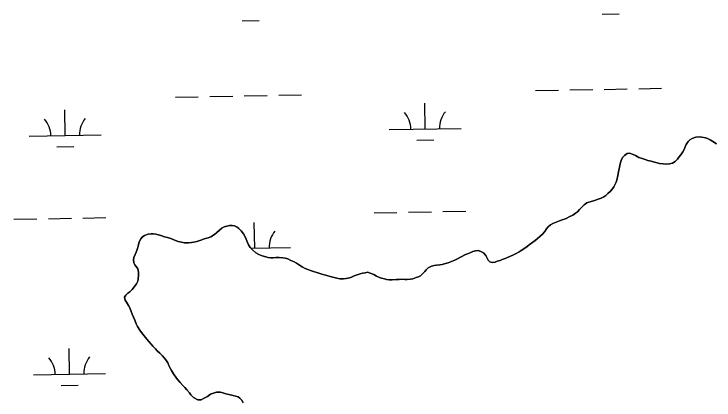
# Model space of a CAD drawing. Extents: x 3925854 to 3964121, y 224593 to 250589.
# Drawn here: x 3958861 to 3959836, y 238199 to 238737 of the extents above; entities that cross this region are included whole.
import ezdxf

# ---------------------------------------------------------------- set-up
doc = ezdxf.new("R2010")
doc.units = 0
doc.layers.add('V-TOPO-SHOR', color=7, linetype='Continuous')
doc.layers.add('V-WETL-SWMP', color=7, linetype='Continuous')

msp = doc.modelspace()

# ---------------------------------------------------------------- linework, layer by layer
at = {"layer": 'V-TOPO-SHOR'}
for points in [[(3959748.667, 238531.742), (3959753.269, 238530.505), (3959756.918, 238529.42), (3959760.093, 238528.492), (3959765.164, 238527.892), (3959770.55, 238527.612), (3959774.189, 238527.952), (3959778.3, 238528.928), (3959782.086, 238531.171), (3959785.232, 238534.36), (3959787.274, 238537.063), (3959789.942, 238540.408), (3959792.924, 238544.702), (3959794.487, 238547.881), (3959795.886, 238551.692), (3959797.291, 238555.024), (3959800.115, 238559.003), (3959802.79, 238561.553), (3959805.945, 238563.159), (3959811.002, 238564.934), (3959815.432, 238565.598), (3959819.237, 238564.99), (3959824.31, 238564.072), (3959827.325, 238563.142), (3959830.821, 238561.422), (3959834.794, 238559.073), (3959839.885, 238555.622)], [(3959413.235, 238367.368), (3959416.242, 238367.861), (3959421.298, 238369.479), (3959424.458, 238370.61), (3959427.141, 238372.052), (3959429.976, 238374.446), (3959433.119, 238377.95), (3959435.161, 238380.34), (3959437.838, 238382.892), (3959442.258, 238385.136), (3959446.368, 238386.273), (3959449.372, 238386.767), (3959453.964, 238387.115), (3959457.441, 238387.77), (3959462.187, 238388.911), (3959465.504, 238390.041), (3959470.559, 238391.817), (3959474.825, 238393.586), (3959477.823, 238394.873), (3959481.925, 238397.277), (3959484.766, 238398.721), (3959488.868, 238401.121), (3959492.501, 238402.571), (3959497.08, 238404.502), (3959500.241, 238405.631), (3959503.716, 238406.763), (3959507.515, 238407.105), (3959511.167, 238405.862), (3959514.822, 238403.669), (3959518.013, 238400.048), (3959519.457, 238397.207), (3959521.695, 238393.896), (3959523.93, 238391.534), (3959527.577, 238390.609), (3959531.217, 238391.108), (3959534.219, 238392.077), (3959538.169, 238393.214), (3959541.012, 238394.498), (3959545.276, 238396.11), (3959549.382, 238397.879), (3959552.542, 238399.167), (3959556.016, 238400.773), (3959561.224, 238403.501), (3959564.535, 238405.422), (3959567.691, 238407.343), (3959572.58, 238410.384), (3959575.732, 238412.623), (3959578.724, 238415.017), (3959583.768, 238418.693), (3959586.76, 238421.247), (3959589.912, 238423.483), (3959593.375, 238426.674), (3959597.154, 238430.024), (3959600.457, 238433.531), (3959602.649, 238437.504), (3959605.164, 238440.213), (3959608.156, 238442.765), (3959611.785, 238444.69), (3959616.364, 238446.621), (3959620.788, 238448.393), (3959624.736, 238449.845), (3959627.739, 238450.971), (3959630.897, 238452.26), (3959634.53, 238453.867), (3959639.263, 238456.431), (3959643.205, 238458.991), (3959646.199, 238461.23), (3959648.872, 238464.097), (3959652.176, 238467.443), (3959655.321, 238470.792), (3959659.104, 238473.508), (3959661.947, 238474.636), (3959666.69, 238475.932), (3959671.271, 238477.389), (3959674.906, 238478.521), (3959679.013, 238480.133), (3959682.486, 238481.896), (3959685.48, 238483.975), (3959688.472, 238486.529), (3959691.933, 238489.877), (3959694.606, 238492.904), (3959696.486, 238495.925), (3959699.929, 238502.442), (3959701.018, 238505.299), (3959702.401, 238511.641), (3959703.316, 238517.032), (3959703.924, 238520.837), (3959704.844, 238525.435), (3959705.766, 238529.877), (3959707.164, 238533.844), (3959709.042, 238537.022), (3959711.559, 238539.574), (3959715.344, 238542.134), (3959718.666, 238542.63), (3959723.585, 238541.077), (3959726.762, 238539.674), (3959731.372, 238537.012), (3959734.864, 238535.769), (3959740.1, 238534.061), (3959744.069, 238532.82), (3959748.667, 238531.742)], [(3959033.501, 238413.003), (3959034.583, 238417.286), (3959035.67, 238420.303), (3959037.235, 238423.321), (3959039.119, 238425.709), (3959042.269, 238428.263), (3959047.643, 238429.883), (3959051.6, 238430.385), (3959054.606, 238430.403), (3959058.251, 238430.11), (3959061.741, 238429.185), (3959066.503, 238427.632), (3959070.152, 238426.389), (3959074.279, 238425.15), (3959079.039, 238423.755), (3959082.53, 238422.512), (3959085.547, 238421.265), (3959089.358, 238419.864), (3959093.799, 238418.785), (3959098.396, 238418.023), (3959103.625, 238417.743), (3959107.739, 238418.087), (3959111.059, 238418.9), (3959115.171, 238419.719), (3959118.174, 238420.847), (3959122.282, 238421.982), (3959125.6, 238423.27), (3959131.132, 238424.89), (3959134.922, 238426.342), (3959140.128, 238429.385), (3959143.436, 238432.257), (3959146.899, 238435.448), (3959150.362, 238438.479), (3959153.52, 238439.924), (3959157.155, 238441.057), (3959161.106, 238442.192), (3959164.59, 238442.214), (3959168.077, 238441.606), (3959171.731, 238439.888), (3959174.121, 238437.844), (3959177.152, 238434.538), (3959180.347, 238430.285), (3959182.592, 238426.023), (3959184.038, 238423.022), (3959185.969, 238418.445), (3959187.257, 238415.127), (3959189.815, 238411.343), (3959193.006, 238407.879), (3959197.626, 238403.794), (3959201.597, 238401.602), (3959206.518, 238399.892), (3959211.438, 238398.342), (3959214.61, 238397.572), (3959218.731, 238397.123), (3959221.899, 238397.144), (3959225.54, 238397.168), (3959229.974, 238397.197), (3959235.203, 238396.914), (3959238.531, 238396.462), (3959242.338, 238395.378), (3959246.626, 238393.349), (3959251.232, 238391.319), (3959254.253, 238389.439), (3959258.706, 238386.777), (3959262.204, 238384.581), (3959266.494, 238382.234), (3959270.148, 238380.676), (3959275.387, 238378.81), (3959279.513, 238377.411), (3959282.845, 238376.326), (3959289.671, 238373.995), (3959296.491, 238372.14), (3959301.41, 238370.905), (3959305.058, 238369.979), (3959310.45, 238368.589), (3959314.733, 238367.669), (3959319.959, 238367.702), (3959323.598, 238368.044), (3959328.026, 238369.18), (3959331.186, 238370.151), (3959334.819, 238371.601), (3959338.928, 238373.053), (3959343.034, 238374.505), (3959346.354, 238375.478), (3959349.833, 238376.133), (3959353.473, 238376.791), (3959356.962, 238375.705), (3959361.886, 238373.52), (3959366.017, 238371.491), (3959370.147, 238369.617), (3959373.002, 238368.685), (3959376.812, 238367.444), (3959379.986, 238366.516), (3959383.474, 238366.061), (3959387.748, 238366.092), (3959393.128, 238366.76), (3959397.402, 238366.946), (3959400.728, 238366.969), (3959405.48, 238366.842), (3959408.488, 238366.86), (3959413.235, 238367.368)], [(3959180.634, 238194.961), (3959178.074, 238198.746), (3959175.524, 238201.263), (3959172.821, 238202.985), (3959169.169, 238204.228), (3959165.997, 238205.158), (3959160.127, 238206.545), (3959156.005, 238207.309), (3959151.562, 238208.705), (3959148.388, 238209.633), (3959143.006, 238209.598), (3959138.578, 238208.462), (3959134.314, 238206.69), (3959130.374, 238203.815), (3959124.85, 238200.769), (3959121.379, 238199.164), (3959116.785, 238199.133), (3959110.905, 238202.42), (3959107.242, 238205.719), (3959105.005, 238208.556), (3959101.651, 238212.967), (3959098.779, 238216.117), (3959096.068, 238219.107), (3959092.238, 238223.201), (3959089.049, 238226.662), (3959087.132, 238229.025), (3959082.817, 238235.014), (3959080.093, 238239.907), (3959077.851, 238243.851), (3959076.247, 238246.847), (3959074.957, 238250.325), (3959072.393, 238254.9), (3959070.001, 238257.417), (3959067.449, 238260.251), (3959063.783, 238263.868), (3959060.117, 238267.487), (3959057.567, 238269.846), (3959054.217, 238273.782), (3959051.823, 238276.617), (3959048.312, 238280.395), (3959045.918, 238283.388), (3959041.767, 238288.27), (3959038.255, 238292.681), (3959036.014, 238296.151), (3959032.815, 238301.037), (3959031.048, 238304.986), (3959028.955, 238310.198), (3959027.185, 238314.144), (3959025.416, 238318.566), (3959023.968, 238321.884), (3959021.875, 238327.094), (3959019.952, 238330.565), (3959017.23, 238334.983), (3959015.628, 238337.821), (3959014.332, 238342.089), (3959016.372, 238345.112), (3959019.206, 238347.506), (3959021.883, 238349.741), (3959025.348, 238352.774), (3959028.648, 238356.753), (3959031.472, 238360.73), (3959033.032, 238364.224), (3959033.804, 238367.239), (3959034.243, 238372.625), (3959033.901, 238376.742), (3959032.918, 238381.487), (3959030.839, 238384.798), (3959028.762, 238387.16), (3959027.476, 238390.16), (3959027.134, 238393.957), (3959027.746, 238397.287), (3959029.303, 238401.574), (3959031.023, 238404.594), (3959032.264, 238408.561), (3959033.501, 238413.003)]]:
    msp.add_lwpolyline(points, dxfattribs=at)
at = {"layer": 'V-WETL-SWMP'}
for p, q in [((3959680.227, 238736.385), (3959704.223, 238736.821)), ((3959178.402, 238727.26), (3959202.398, 238727.696)), ((3959635.293, 238630.911), (3959667.288, 238631.492)), ((3959683.285, 238631.783), (3959715.28, 238632.365)), ((3959731.277, 238632.656), (3959763.272, 238633.238)), ((3959085.476, 238620.913), (3959117.47, 238621.495)), ((3959133.468, 238621.786), (3959165.462, 238622.368)), ((3959181.46, 238622.658), (3959213.455, 238623.24)), ((3959229.452, 238623.531), (3959261.447, 238624.113)), ((3959587.301, 238630.038), (3959619.295, 238630.62)), ((3959433.657, 238576.494), (3959433.002, 238612.488)), ((3958931.832, 238567.369), (3958931.177, 238603.363)), ((3959383.665, 238575.585), (3959483.649, 238577.403)), ((3958881.84, 238566.46), (3958981.823, 238568.278)), ((3959805.946, 238563.159), (3959802.789, 238561.554)), ((3959811.002, 238564.934), (3959805.946, 238563.159)), ((3959815.431, 238565.597), (3959811.002, 238564.934)), ((3959819.236, 238564.989), (3959815.431, 238565.597)), ((3959824.31, 238564.072), (3959819.236, 238564.989)), ((3959827.325, 238563.142), (3959824.31, 238564.072)), ((3959830.82, 238561.423), (3959827.325, 238563.142)), ((3959421.939, 238560.847), (3959445.935, 238561.283)), ((3959797.29, 238555.025), (3959795.886, 238551.691)), ((3959800.114, 238559.003), (3959797.29, 238555.025)), ((3959802.789, 238561.554), (3959800.114, 238559.003)), ((3959834.794, 238559.074), (3959830.82, 238561.423)), ((3959839.885, 238555.623), (3959834.794, 238559.074)), ((3958920.114, 238551.722), (3958944.11, 238552.159)), ((3959792.924, 238544.703), (3959789.943, 238540.408)), ((3959794.486, 238547.881), (3959792.924, 238544.703)), ((3959795.886, 238551.691), (3959794.486, 238547.881)), ((3959707.164, 238533.844), (3959705.765, 238529.876)), ((3959709.043, 238537.023), (3959707.164, 238533.844)), ((3959711.56, 238539.574), (3959709.043, 238537.023)), ((3959715.344, 238542.133), (3959711.56, 238539.574)), ((3959718.666, 238542.63), (3959715.344, 238542.133)), ((3959723.586, 238541.078), (3959718.666, 238542.63)), ((3959726.762, 238539.674), (3959723.586, 238541.078)), ((3959731.372, 238537.012), (3959726.762, 238539.674)), ((3959734.864, 238535.769), (3959731.372, 238537.012)), ((3959740.101, 238534.061), (3959734.864, 238535.769)), ((3959744.069, 238532.82), (3959740.101, 238534.061)), ((3959785.232, 238534.359), (3959782.086, 238531.171)), ((3959787.273, 238537.064), (3959785.232, 238534.359)), ((3959789.943, 238540.408), (3959787.273, 238537.064)), ((3959704.844, 238525.435), (3959703.924, 238520.837)), ((3959705.765, 238529.876), (3959704.844, 238525.435)), ((3959748.668, 238531.742), (3959744.069, 238532.82)), ((3959753.269, 238530.506), (3959748.668, 238531.742)), ((3959756.918, 238529.421), (3959753.269, 238530.506)), ((3959760.092, 238528.492), (3959756.918, 238529.421)), ((3959765.163, 238527.892), (3959760.092, 238528.492)), ((3959770.549, 238527.611), (3959765.163, 238527.892)), ((3959774.189, 238527.952), (3959770.549, 238527.611)), ((3959778.3, 238528.929), (3959774.189, 238527.952)), ((3959782.086, 238531.171), (3959778.3, 238528.929)), ((3959703.316, 238517.032), (3959702.401, 238511.642)), ((3959703.924, 238520.837), (3959703.316, 238517.032)), ((3959701.018, 238505.298), (3959699.928, 238502.441)), ((3959702.401, 238511.642), (3959701.018, 238505.298)), ((3959696.487, 238495.925), (3959694.607, 238492.904)), ((3959699.928, 238502.441), (3959696.487, 238495.925)), ((3959688.473, 238486.529), (3959685.481, 238483.975)), ((3959691.934, 238489.877), (3959688.473, 238486.529)), ((3959694.607, 238492.904), (3959691.934, 238489.877)), ((3959666.689, 238475.933), (3959661.946, 238474.635)), ((3959671.272, 238477.389), (3959666.689, 238475.933)), ((3959674.906, 238478.521), (3959671.272, 238477.389)), ((3959679.013, 238480.132), (3959674.906, 238478.521)), ((3959682.485, 238481.897), (3959679.013, 238480.132)), ((3959685.481, 238483.975), (3959682.485, 238481.897)), ((3959652.176, 238467.444), (3959648.872, 238464.097)), ((3959655.321, 238470.791), (3959652.176, 238467.444)), ((3959659.103, 238473.508), (3959655.321, 238470.791)), ((3959661.946, 238474.635), (3959659.103, 238473.508)), ((3959362.359, 238459.746), (3959394.354, 238460.328)), ((3959410.352, 238460.619), (3959442.346, 238461.201)), ((3959458.344, 238461.492), (3959490.338, 238462.073)), ((3959639.263, 238456.432), (3959634.529, 238453.867)), ((3959643.205, 238458.992), (3959639.263, 238456.432)), ((3959646.199, 238461.229), (3959643.205, 238458.992)), ((3959648.872, 238464.097), (3959646.199, 238461.229)), ((3958860.534, 238450.622), (3958892.529, 238451.203)), ((3958908.527, 238451.494), (3958940.521, 238452.076)), ((3958956.519, 238452.367), (3958988.513, 238452.949)), ((3959196.167, 238410.287), (3959195.513, 238446.281)), ((3959616.365, 238446.621), (3959611.785, 238444.691)), ((3959620.787, 238448.392), (3959616.365, 238446.621)), ((3959624.737, 238449.844), (3959620.787, 238448.392)), ((3959627.738, 238450.972), (3959624.737, 238449.844)), ((3959630.897, 238452.26), (3959627.738, 238450.972)), ((3959634.529, 238453.867), (3959630.897, 238452.26)), ((3959150.363, 238438.479), (3959146.899, 238435.447)), ((3959153.52, 238439.925), (3959150.363, 238438.479)), ((3959157.155, 238441.057), (3959153.52, 238439.925)), ((3959161.107, 238442.192), (3959157.155, 238441.057)), ((3959164.59, 238442.215), (3959161.107, 238442.192)), ((3959168.078, 238441.605), (3959164.59, 238442.215)), ((3959171.732, 238439.887), (3959168.078, 238441.605)), ((3959174.121, 238437.844), (3959171.732, 238439.887)), ((3959177.152, 238434.538), (3959174.121, 238437.844)), ((3959602.648, 238437.504), (3959600.457, 238433.531)), ((3959605.164, 238440.213), (3959602.648, 238437.504)), ((3959608.156, 238442.766), (3959605.164, 238440.213)), ((3959611.785, 238444.691), (3959608.156, 238442.766)), ((3959042.269, 238428.264), (3959039.119, 238425.709)), ((3959047.643, 238429.883), (3959042.269, 238428.264)), ((3959051.599, 238430.384), (3959047.643, 238429.883)), ((3959054.607, 238430.404), (3959051.599, 238430.384)), ((3959058.252, 238430.111), (3959054.607, 238430.404)), ((3959061.742, 238429.184), (3959058.252, 238430.111)), ((3959066.503, 238427.632), (3959061.742, 238429.184)), ((3959070.153, 238426.389), (3959066.503, 238427.632)), ((3959074.279, 238425.15), (3959070.153, 238426.389)), ((3959134.923, 238426.342), (3959131.132, 238424.891)), ((3959140.129, 238429.385), (3959134.923, 238426.342)), ((3959143.436, 238432.257), (3959140.129, 238429.385)), ((3959146.899, 238435.447), (3959143.436, 238432.257)), ((3959180.347, 238430.284), (3959177.152, 238434.538)), ((3959182.592, 238426.023), (3959180.347, 238430.284)), ((3959184.037, 238423.023), (3959182.592, 238426.023)), ((3959593.376, 238426.674), (3959589.913, 238423.484)), ((3959597.154, 238430.025), (3959593.376, 238426.674)), ((3959600.457, 238433.531), (3959597.154, 238430.025)), ((3959034.582, 238417.286), (3959033.502, 238413.003)), ((3959035.671, 238420.302), (3959034.582, 238417.286)), ((3959037.234, 238423.322), (3959035.671, 238420.302)), ((3959039.119, 238425.709), (3959037.234, 238423.322)), ((3959079.039, 238423.756), (3959074.279, 238425.15)), ((3959082.531, 238422.512), (3959079.039, 238423.756)), ((3959085.548, 238421.265), (3959082.531, 238422.512)), ((3959089.358, 238419.865), (3959085.548, 238421.265)), ((3959093.799, 238418.786), (3959089.358, 238419.865)), ((3959098.397, 238418.024), (3959093.799, 238418.786)), ((3959103.625, 238417.742), (3959098.397, 238418.024)), ((3959107.74, 238418.086), (3959103.625, 238417.742)), ((3959111.06, 238418.899), (3959107.74, 238418.086)), ((3959115.172, 238419.718), (3959111.06, 238418.899)), ((3959118.173, 238420.847), (3959115.172, 238419.718)), ((3959122.283, 238421.982), (3959118.173, 238420.847)), ((3959125.6, 238423.271), (3959122.283, 238421.982)), ((3959131.132, 238424.891), (3959125.6, 238423.271)), ((3959185.968, 238418.444), (3959184.037, 238423.023)), ((3959187.256, 238415.127), (3959185.968, 238418.444)), ((3959583.769, 238418.693), (3959578.725, 238415.017)), ((3959586.761, 238421.247), (3959583.769, 238418.693)), ((3959589.913, 238423.484), (3959586.761, 238421.247)), ((3959032.264, 238408.561), (3959031.024, 238404.594)), ((3959033.502, 238413.003), (3959032.264, 238408.561)), ((3959189.815, 238411.343), (3959187.256, 238415.127)), ((3959193.005, 238407.88), (3959189.815, 238411.343)), ((3959190.877, 238410.191), (3959246.159, 238411.196)), ((3959197.625, 238403.793), (3959193.005, 238407.88)), ((3959503.717, 238406.763), (3959500.24, 238405.631)), ((3959507.515, 238407.105), (3959503.717, 238406.763)), ((3959511.166, 238405.862), (3959507.515, 238407.105)), ((3959567.691, 238407.343), (3959564.536, 238405.422)), ((3959572.58, 238410.384), (3959567.691, 238407.343)), ((3959575.732, 238412.622), (3959572.58, 238410.384)), ((3959578.725, 238415.017), (3959575.732, 238412.622)), ((3959027.746, 238397.288), (3959027.135, 238393.958)), ((3959029.302, 238401.574), (3959027.746, 238397.288)), ((3959031.024, 238404.594), (3959029.302, 238401.574)), ((3959201.598, 238401.602), (3959197.625, 238403.793)), ((3959206.519, 238399.893), (3959201.598, 238401.602)), ((3959211.438, 238398.341), (3959206.519, 238399.893)), ((3959214.61, 238397.571), (3959211.438, 238398.341)), ((3959218.731, 238397.123), (3959214.61, 238397.571)), ((3959221.898, 238397.144), (3959218.731, 238397.123)), ((3959225.54, 238397.168), (3959221.898, 238397.144)), ((3959229.974, 238397.197), (3959225.54, 238397.168)), ((3959235.202, 238396.915), (3959229.974, 238397.197)), ((3959238.53, 238396.462), (3959235.202, 238396.915)), ((3959481.925, 238397.276), (3959477.824, 238394.873)), ((3959484.766, 238398.72), (3959481.925, 238397.276)), ((3959488.868, 238401.122), (3959484.766, 238398.72)), ((3959492.501, 238402.571), (3959488.868, 238401.122)), ((3959497.08, 238404.502), (3959492.501, 238402.571)), ((3959500.24, 238405.631), (3959497.08, 238404.502)), ((3959514.822, 238403.669), (3959511.166, 238405.862)), ((3959518.013, 238400.048), (3959514.822, 238403.669)), ((3959519.457, 238397.207), (3959518.013, 238400.048)), ((3959521.696, 238393.896), (3959519.457, 238397.207)), ((3959549.383, 238397.879), (3959545.277, 238396.11)), ((3959552.542, 238399.167), (3959549.383, 238397.879)), ((3959556.015, 238400.773), (3959552.542, 238399.167)), ((3959561.223, 238403.5), (3959556.015, 238400.773)), ((3959564.536, 238405.422), (3959561.223, 238403.5)), ((3959027.135, 238393.958), (3959027.477, 238390.16)), ((3959027.477, 238390.16), (3959028.763, 238387.159)), ((3959028.763, 238387.159), (3959030.838, 238384.798)), ((3959242.338, 238395.378), (3959238.53, 238396.462)), ((3959246.627, 238393.348), (3959242.338, 238395.378)), ((3959251.233, 238391.319), (3959246.627, 238393.348)), ((3959254.254, 238389.439), (3959251.233, 238391.319)), ((3959258.706, 238386.776), (3959254.254, 238389.439)), ((3959453.963, 238387.114), (3959449.372, 238386.767)), ((3959457.442, 238387.771), (3959453.963, 238387.114)), ((3959462.186, 238388.911), (3959457.442, 238387.771)), ((3959465.504, 238390.041), (3959462.186, 238388.911)), ((3959470.559, 238391.816), (3959465.504, 238390.041)), ((3959474.824, 238393.587), (3959470.559, 238391.816)), ((3959477.824, 238394.873), (3959474.824, 238393.587)), ((3959523.929, 238391.535), (3959521.696, 238393.896)), ((3959527.577, 238390.609), (3959523.929, 238391.535)), ((3959531.216, 238391.108), (3959527.577, 238390.609)), ((3959534.219, 238392.078), (3959531.216, 238391.108)), ((3959538.17, 238393.213), (3959534.219, 238392.078)), ((3959541.012, 238394.498), (3959538.17, 238393.213)), ((3959545.277, 238396.11), (3959541.012, 238394.498)), ((3959030.838, 238384.798), (3959032.918, 238381.486)), ((3959032.918, 238381.486), (3959033.9, 238376.741)), ((3959262.204, 238384.582), (3959258.706, 238386.776)), ((3959266.495, 238382.235), (3959262.204, 238384.582)), ((3959270.148, 238380.676), (3959266.495, 238382.235)), ((3959275.386, 238378.81), (3959270.148, 238380.676)), ((3959279.513, 238377.412), (3959275.386, 238378.81)), ((3959282.846, 238376.325), (3959279.513, 238377.412)), ((3959433.119, 238377.95), (3959429.975, 238374.446)), ((3959435.162, 238380.339), (3959433.119, 238377.95)), ((3959437.838, 238382.891), (3959435.162, 238380.339)), ((3959442.257, 238385.137), (3959437.838, 238382.891)), ((3959446.367, 238386.273), (3959442.257, 238385.137)), ((3959449.372, 238386.767), (3959446.367, 238386.273)), ((3959034.243, 238372.626), (3959033.804, 238367.239)), ((3959033.9, 238376.741), (3959034.243, 238372.626)), ((3959289.671, 238373.995), (3959282.846, 238376.325)), ((3959296.492, 238372.14), (3959289.671, 238373.995)), ((3959301.41, 238370.905), (3959296.492, 238372.14)), ((3959305.058, 238369.979), (3959301.41, 238370.905)), ((3959310.451, 238368.589), (3959305.058, 238369.979)), ((3959314.733, 238367.668), (3959310.451, 238368.589)), ((3959319.959, 238367.702), (3959314.733, 238367.668)), ((3959323.599, 238368.043), (3959319.959, 238367.702)), ((3959328.026, 238369.181), (3959323.599, 238368.043)), ((3959331.186, 238370.152), (3959328.026, 238369.181)), ((3959334.819, 238371.601), (3959331.186, 238370.152)), ((3959338.927, 238373.053), (3959334.819, 238371.601)), ((3959343.035, 238374.505), (3959338.927, 238373.053)), ((3959346.354, 238375.478), (3959343.035, 238374.505)), ((3959349.834, 238376.134), (3959346.354, 238375.478)), ((3959353.472, 238376.791), (3959349.834, 238376.134)), ((3959356.963, 238375.706), (3959353.472, 238376.791)), ((3959361.886, 238373.521), (3959356.963, 238375.706)), ((3959366.017, 238371.49), (3959361.886, 238373.521)), ((3959370.147, 238369.617), (3959366.017, 238371.49)), ((3959373.003, 238368.685), (3959370.147, 238369.617)), ((3959376.812, 238367.444), (3959373.003, 238368.685)), ((3959379.986, 238366.515), (3959376.812, 238367.444)), ((3959416.241, 238367.862), (3959413.236, 238367.367)), ((3959421.298, 238369.479), (3959416.241, 238367.862)), ((3959424.458, 238370.609), (3959421.298, 238369.479)), ((3959427.141, 238372.052), (3959424.458, 238370.609)), ((3959429.975, 238374.446), (3959427.141, 238372.052)), ((3959031.471, 238360.731), (3959028.647, 238356.753)), ((3959033.032, 238364.225), (3959031.471, 238360.731)), ((3959033.804, 238367.239), (3959033.032, 238364.225)), ((3959383.473, 238366.062), (3959379.986, 238366.515)), ((3959387.748, 238366.091), (3959383.473, 238366.062)), ((3959393.128, 238366.76), (3959387.748, 238366.091)), ((3959397.402, 238366.946), (3959393.128, 238366.76)), ((3959400.728, 238366.968), (3959397.402, 238366.946)), ((3959405.48, 238366.841), (3959400.728, 238366.968)), ((3959408.488, 238366.861), (3959405.48, 238366.841)), ((3959413.236, 238367.367), (3959408.488, 238366.861)), ((3959021.884, 238349.741), (3959019.207, 238347.506)), ((3959025.348, 238352.773), (3959021.884, 238349.741)), ((3959028.647, 238356.753), (3959025.348, 238352.773)), ((3959016.372, 238345.112), (3959014.333, 238342.09)), ((3959014.333, 238342.09), (3959015.628, 238337.822)), ((3959019.207, 238347.506), (3959016.372, 238345.112)), ((3959015.628, 238337.822), (3959017.23, 238334.983)), ((3959017.23, 238334.983), (3959019.952, 238330.566)), ((3959019.952, 238330.566), (3959021.875, 238327.095)), ((3959021.875, 238327.095), (3959023.968, 238321.883)), ((3959023.968, 238321.883), (3959025.415, 238318.567)), ((3959025.415, 238318.567), (3959027.186, 238314.145)), ((3959027.186, 238314.145), (3959028.954, 238310.197)), ((3959028.954, 238310.197), (3959031.047, 238304.985)), ((3959031.047, 238304.985), (3959032.815, 238301.038)), ((3959032.815, 238301.038), (3959036.015, 238296.15)), ((3959036.015, 238296.15), (3959038.255, 238292.681)), ((3959038.255, 238292.681), (3959041.768, 238288.27)), ((3959041.768, 238288.27), (3959045.918, 238283.388)), ((3959045.918, 238283.388), (3959048.313, 238280.395)), ((3959048.313, 238280.395), (3959051.822, 238276.617)), ((3958937.88, 238234.749), (3958937.225, 238270.743)), ((3959051.822, 238276.617), (3959054.216, 238273.783)), ((3959054.216, 238273.783), (3959057.567, 238269.846)), ((3959057.567, 238269.846), (3959060.117, 238267.487)), ((3959060.117, 238267.487), (3959063.783, 238263.869)), ((3959063.783, 238263.869), (3959067.449, 238260.251)), ((3959067.449, 238260.251), (3959070.001, 238257.417)), ((3959070.001, 238257.417), (3959072.393, 238254.899)), ((3959072.393, 238254.899), (3959074.957, 238250.324)), ((3959074.957, 238250.324), (3959076.247, 238246.848)), ((3959076.247, 238246.848), (3959077.851, 238243.85)), ((3959077.851, 238243.85), (3959080.094, 238239.906)), ((3958887.888, 238233.84), (3958987.872, 238235.658)), ((3959080.094, 238239.906), (3959082.818, 238235.014)), ((3959082.818, 238235.014), (3959087.133, 238229.025)), ((3959087.133, 238229.025), (3959089.049, 238226.662)), ((3959089.049, 238226.662), (3959092.239, 238223.2)), ((3959092.239, 238223.2), (3959096.067, 238219.107)), ((3958926.162, 238219.102), (3958950.158, 238219.539)), ((3959096.067, 238219.107), (3959098.779, 238216.116)), ((3959098.779, 238216.116), (3959101.65, 238212.968)), ((3959101.65, 238212.968), (3959105.005, 238208.556)), ((3959105.005, 238208.556), (3959107.241, 238205.72)), ((3959107.241, 238205.72), (3959110.905, 238202.419)), ((3959110.905, 238202.419), (3959116.786, 238199.132)), ((3959124.851, 238200.769), (3959130.374, 238203.814)), ((3959130.374, 238203.814), (3959134.314, 238206.691)), ((3959134.314, 238206.691), (3959138.578, 238208.461)), ((3959138.578, 238208.461), (3959143.005, 238209.599)), ((3959143.005, 238209.599), (3959148.389, 238209.634)), ((3959148.389, 238209.634), (3959151.562, 238208.705)), ((3959151.562, 238208.705), (3959156.005, 238207.309)), ((3959156.005, 238207.309), (3959160.128, 238206.545)), ((3959160.128, 238206.545), (3959165.996, 238205.158)), ((3959165.996, 238205.158), (3959169.17, 238204.229)), ((3959169.17, 238204.229), (3959172.82, 238202.986)), ((3959172.82, 238202.986), (3959175.524, 238201.262)), ((3959116.786, 238199.132), (3959121.378, 238199.163)), ((3959121.378, 238199.163), (3959124.851, 238200.769)), ((3959175.524, 238201.262), (3959178.074, 238198.745))]:
    msp.add_line(p, q, dxfattribs=at)
for centre, start, end in [((3959378.414, 238575.964), 0.269879, 41.813537), ((3959488.882, 238577.973), 140.269876, 181.813534), ((3958876.589, 238566.839), 0.269879, 41.813537), ((3958987.057, 238568.848), 140.269876, 181.813534), ((3959251.392, 238411.766), 140.269876, 181.813534), ((3958882.637, 238234.219), 0.269879, 41.813537), ((3958993.105, 238236.228), 140.269876, 181.813534)]:
    msp.add_arc(centre, 35.246, start, end, dxfattribs=at)

doc.saveas('drawing.dxf')
